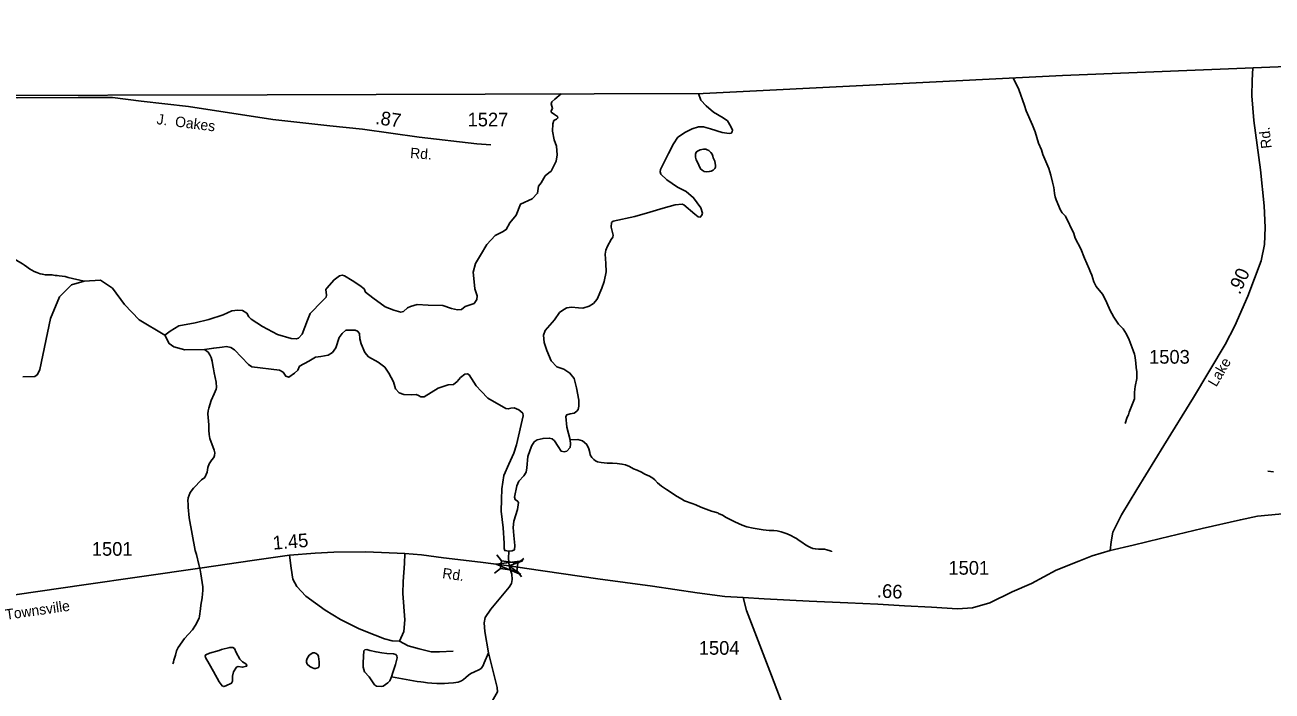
# Model space of a CAD drawing. Extents: x 2056842 to 2160602, y 826753 to 1016856.
# Drawn here: x 2137510 to 2148901, y 1010773 to 1016856 of the extents above; entities that cross this region are included whole.
import ezdxf

# ---------------------------------------------------------------- set-up
doc = ezdxf.new("R2010")
doc.units = 0
for name, color, linetype in [('Exist Boundary Political CountyLine', 7, 'Continuous'), ('Exist Hydrographic Creek Single Shore', 7, 'Continuous'), ('Exist Hydrographic Lake Shore', 7, 'Continuous'), ('Exist Hydrographic Misc Water Feature', 7, 'Continuous'), ('Exist Road Non-System Type 51', 7, 'Continuous'), ('Exist Road Secondary Mileage Hundredths English Label', 7, 'Continuous'), ('Exist Road Secondary Structure Standard Bridge Attributed CELL', 7, 'Continuous'), ('Exist Road Secondary Structure Standard Bridge CELL', 7, 'Continuous'), ('Exist Road Secondary Type 51 Attributed', 7, 'Continuous'), ('Exist Road Secondary Type 51 Label', 7, 'Continuous'), ('Exist Road Secondary Type 51 Number Label', 7, 'Continuous')]:
    doc.layers.add(name, color=color, linetype=linetype)

msp = doc.modelspace()

# ---------------------------------------------------------------- linework, layer by layer
at = {"layer": 'Exist Boundary Political CountyLine'}
msp.add_lwpolyline([(2159563, 1016856), (2157265, 1016811), (2152444, 1016614), (2146988, 1016396), (2143704, 1016230), (2139721, 1016219), (2130979, 1016201)], dxfattribs=at)
at = {"layer": 'Exist Hydrographic Creek Single Shore'}
for points in [[(2141743, 1011123), (2141710, 1011318), (2141704, 1011395), (2141715, 1011446), (2141766, 1011521), (2141932, 1011721), (2141953, 1011755), (2141960, 1011792), (2141958, 1011842), (2141934, 1011916), (2141926, 1011984), (2141930, 1012051)], [(2141145, 1008513), (2141198, 1008915), (2141214, 1009047), (2141235, 1009184), (2141339, 1009515), (2141569, 1010217), (2141635, 1010460), (2141717, 1010575), (2141825, 1010767), (2141824, 1010805), (2141743, 1011123)]]:
    msp.add_lwpolyline(points, dxfattribs=at)
at = {"layer": 'Exist Hydrographic Lake Shore'}
for points in [[(2141613, 1014509), (2141604, 1014599), (2141624, 1014677), (2141670, 1014754), (2141729, 1014851), (2141804, 1014935), (2141873, 1014966), (2141906, 1014987), (2141939, 1015048), (2141996, 1015120), (2142035, 1015219), (2142142, 1015269), (2142193, 1015319), (2142201, 1015383), (2142224, 1015414), (2142261, 1015478), (2142296, 1015506), (2142316, 1015522), (2142362, 1015612), (2142372, 1015670), (2142365, 1015749), (2142343, 1015808), (2142330, 1015885), (2142333, 1015953), (2142342, 1015983), (2142365, 1015996), (2142378, 1016007), (2142373, 1016021), (2142347, 1016039), (2142315, 1016060), (2142316, 1016068), (2142321, 1016078), (2142330, 1016092), (2142316, 1016136), (2142324, 1016155), (2142350, 1016179), (2142409, 1016227)], [(2142491, 1013069), (2142459, 1013182), (2142449, 1013282), (2142459, 1013296), (2142490, 1013305), (2142527, 1013312), (2142551, 1013330), (2142562, 1013346), (2142568, 1013374), (2142568, 1013429), (2142547, 1013541), (2142526, 1013628), (2142488, 1013677), (2142431, 1013712), (2142369, 1013734), (2142316, 1013790), (2142276, 1013884), (2142253, 1013955), (2142247, 1014022), (2142262, 1014067), (2142347, 1014163), (2142393, 1014231), (2142432, 1014259), (2142459, 1014274), (2142501, 1014280), (2142566, 1014274), (2142607, 1014271), (2142663, 1014289), (2142702, 1014313), (2142738, 1014353), (2142778, 1014452), (2142800, 1014513), (2142818, 1014603), (2142817, 1014677), (2142809, 1014763), (2142816, 1014799), (2142832, 1014835), (2142866, 1014897), (2142880, 1014918), (2142882, 1014936), (2142866, 1015010), (2142869, 1015052), (2142883, 1015063), (2143081, 1015107), (2143217, 1015147), (2143340, 1015182), (2143450, 1015215), (2143512, 1015220), (2143528, 1015213), (2143630, 1015127), (2143658, 1015104), (2143678, 1015101), (2143692, 1015118), (2143698, 1015137), (2143685, 1015186), (2143617, 1015278), (2143549, 1015336), (2143470, 1015374), (2143373, 1015443), (2143318, 1015493), (2143311, 1015516), (2143314, 1015535), (2143387, 1015683), (2143435, 1015772), (2143474, 1015831), (2143543, 1015876), (2143605, 1015908), (2143662, 1015925), (2143708, 1015926), (2143771, 1015909), (2143877, 1015874), (2143941, 1015865), (2143961, 1015869), (2143969, 1015880), (2143972, 1015896), (2143958, 1015930), (2143927, 1015981), (2143889, 1016009), (2143798, 1016060), (2143732, 1016117), (2143685, 1016168), (2143663, 1016230)], [(2138788, 1014022), (2138836, 1014061), (2138915, 1014109), (2139065, 1014137), (2139189, 1014165), (2139320, 1014210), (2139400, 1014245), (2139453, 1014253), (2139498, 1014250), (2139537, 1014224), (2139554, 1014191), (2139576, 1014169), (2139679, 1014102), (2139818, 1014028), (2139943, 1013993), (2139986, 1013991), (2140010, 1013996), (2140042, 1014032), (2140090, 1014159), (2140115, 1014221), (2140224, 1014333), (2140260, 1014370), (2140263, 1014389), (2140258, 1014440), (2140266, 1014454), (2140333, 1014530), (2140382, 1014565), (2140408, 1014572), (2140429, 1014565), (2140500, 1014523), (2140570, 1014478), (2140607, 1014446), (2140621, 1014415), (2140689, 1014365), (2140799, 1014281), (2140878, 1014253), (2140944, 1014234), (2140968, 1014240), (2141005, 1014272), (2141032, 1014286), (2141091, 1014303), (2141193, 1014296), (2141328, 1014295), (2141406, 1014268), (2141460, 1014256), (2141496, 1014257), (2141532, 1014286), (2141613, 1014313), (2141636, 1014349), (2141642, 1014383), (2141619, 1014445), (2141613, 1014509)], [(2141487, 1013638), (2141459, 1013601), (2141424, 1013574), (2141377, 1013570), (2141283, 1013540), (2141219, 1013500), (2141155, 1013461), (2141125, 1013459), (2141105, 1013472), (2141082, 1013483), (2141040, 1013477), (2140971, 1013481), (2140927, 1013497), (2140895, 1013534), (2140876, 1013596), (2140833, 1013677), (2140796, 1013731), (2140737, 1013776), (2140649, 1013827), (2140613, 1013866), (2140580, 1013945), (2140570, 1013990), (2140565, 1014039), (2140548, 1014060), (2140525, 1014069), (2140489, 1014069), (2140442, 1014069), (2140406, 1014038), (2140380, 1014002), (2140349, 1013909), (2140319, 1013864), (2140281, 1013841), (2140213, 1013830), (2140165, 1013822), (2140103, 1013785), (2140019, 1013740), (2140002, 1013704), (2139972, 1013676), (2139920, 1013639), (2139892, 1013650), (2139867, 1013684), (2139835, 1013703), (2139581, 1013735), (2139551, 1013757), (2139424, 1013888), (2139391, 1013912), (2139350, 1013920), (2139310, 1013915), (2139234, 1013906), (2139149, 1013891)], [(2139149, 1013891), (2138970, 1013888), (2138870, 1013916), (2138828, 1013947), (2138788, 1014022)], [(2141930, 1012051), (2141893, 1012056), (2141886, 1012074), (2141887, 1012125), (2141878, 1012264), (2141861, 1012416), (2141864, 1012523), (2141867, 1012621), (2141885, 1012743), (2141929, 1012844), (2141975, 1012945), (2141999, 1013023), (2142062, 1013286), (2142058, 1013310), (2142022, 1013343), (2141977, 1013359), (2141948, 1013356), (2141925, 1013350), (2141903, 1013355), (2141737, 1013449), (2141676, 1013513), (2141630, 1013562), (2141567, 1013660), (2141552, 1013669), (2141528, 1013667), (2141487, 1013638)], [(2141930, 1012051), (2141960, 1012053), (2141981, 1012064), (2141986, 1012103), (2141976, 1012195), (2141968, 1012268), (2141975, 1012325), (2142010, 1012431), (2142019, 1012494), (2142009, 1012508), (2141988, 1012522), (2141983, 1012544), (2142002, 1012648), (2142021, 1012690), (2142066, 1012739), (2142087, 1012773), (2142094, 1012812), (2142104, 1012914), (2142137, 1013010), (2142160, 1013048), (2142190, 1013069), (2142242, 1013081), (2142299, 1013083), (2142327, 1013078), (2142348, 1013058), (2142381, 1013007), (2142409, 1012963), (2142434, 1012958), (2142461, 1012965), (2142490, 1012997), (2142494, 1013029), (2142491, 1013069)]]:
    msp.add_lwpolyline(points, dxfattribs=at)
at = {"layer": 'Exist Hydrographic Misc Water Feature'}
for points in [[(2146538, 1016373), (2146589, 1016267), (2146640, 1016120), (2146654, 1016072), (2146713, 1015942), (2146737, 1015880), (2146769, 1015776), (2146794, 1015716), (2146808, 1015674), (2146862, 1015545), (2146881, 1015483), (2146897, 1015419), (2146907, 1015371), (2146911, 1015347), (2146913, 1015317), (2146919, 1015287), (2146928, 1015259), (2146970, 1015165), (2146984, 1015139), (2147013, 1015111), (2147090, 1014951), (2147104, 1014909), (2147155, 1014812), (2147189, 1014726), (2147232, 1014628), (2147242, 1014600), (2147256, 1014570), (2147274, 1014510), (2147294, 1014468), (2147351, 1014397), (2147367, 1014371), (2147393, 1014319), (2147424, 1014249), (2147438, 1014221), (2147456, 1014189), (2147500, 1014124), (2147541, 1014082), (2147573, 1014032), (2147597, 1013982), (2147634, 1013882), (2147644, 1013850), (2147650, 1013819), (2147656, 1013768), (2147661, 1013729), (2147667, 1013689), (2147667, 1013665), (2147667, 1013627), (2147652, 1013555), (2147648, 1013531), (2147646, 1013500), (2147644, 1013467), (2147644, 1013456), (2147644, 1013443), (2147597, 1013320), (2147589, 1013296), (2147577, 1013274), (2147558, 1013216)], [(2143796, 1015643), (2143804, 1015625), (2143810, 1015611), (2143814, 1015591), (2143816, 1015575), (2143816, 1015557), (2143811, 1015545), (2143795, 1015531), (2143777, 1015521), (2143761, 1015517), (2143737, 1015515), (2143715, 1015519), (2143695, 1015529), (2143681, 1015541), (2143666, 1015575), (2143654, 1015603), (2143642, 1015625), (2143636, 1015649), (2143636, 1015675), (2143642, 1015693), (2143654, 1015703), (2143678, 1015715), (2143694, 1015719), (2143708, 1015721), (2143728, 1015721), (2143742, 1015715), (2143756, 1015709), (2143776, 1015691), (2143786, 1015677), (2143794, 1015657), (2143796, 1015643)], [(2137421, 1014715), (2137487, 1014674), (2137507, 1014662), (2137527, 1014646), (2137551, 1014628), (2137573, 1014616), (2137595, 1014606), (2137619, 1014596), (2137649, 1014584), (2137669, 1014580), (2137695, 1014575), (2137715, 1014573), (2137741, 1014573), (2137757, 1014573), (2137771, 1014571), (2137785, 1014569), (2137803, 1014567), (2137823, 1014565), (2137851, 1014561), (2137877, 1014559), (2137906, 1014551), (2138050, 1014517)], [(2137646, 1013709), (2137743, 1014176), (2137826, 1014374), (2137934, 1014484), (2138050, 1014517), (2138200, 1014527), (2138309, 1014453), (2138418, 1014303), (2138552, 1014162), (2138788, 1014022)], [(2138861, 1011022), (2138867, 1011036), (2138867, 1011040), (2138871, 1011056), (2138884, 1011100), (2138894, 1011142), (2138908, 1011170), (2138968, 1011254), (2139041, 1011333), (2139069, 1011375), (2139101, 1011439), (2139105, 1011457), (2139114, 1011525), (2139116, 1011559), (2139128, 1011625), (2139132, 1011661), (2139134, 1011693), (2139134, 1011725), (2139116, 1011843), (2139110, 1011879), (2139099, 1011930), (2139077, 1012019), (2139066, 1012057), (2139009, 1012354), (2139007, 1012388), (2139003, 1012420), (2139000, 1012452), (2139000, 1012480), (2138998, 1012512), (2139002, 1012538), (2139018, 1012587), (2139050, 1012627), (2139123, 1012701), (2139153, 1012725), (2139175, 1012771), (2139179, 1012815), (2139193, 1012849), (2139217, 1012885), (2139236, 1012905), (2139242, 1012923), (2139244, 1012949), (2139238, 1012972), (2139200, 1013081), (2139194, 1013115), (2139191, 1013155), (2139189, 1013205), (2139185, 1013239), (2139181, 1013305), (2139183, 1013333), (2139188, 1013357), (2139212, 1013427), (2139238, 1013489), (2139258, 1013529), (2139260, 1013546), (2139255, 1013593), (2139239, 1013679), (2139231, 1013715), (2139227, 1013745), (2139219, 1013785), (2139210, 1013819), (2139200, 1013843), (2139182, 1013867), (2139149, 1013891)], [(2137490, 1013642), (2137599, 1013647), (2137626, 1013663), (2137646, 1013709)], [(2142491, 1013069), (2142561, 1013071), (2142603, 1013058), (2142641, 1013024), (2142659, 1012984), (2142669, 1012952), (2142674, 1012931), (2142688, 1012905), (2142706, 1012887), (2142722, 1012877), (2142740, 1012867), (2142774, 1012861), (2142828, 1012855), (2142876, 1012853), (2142920, 1012850), (2142962, 1012846), (2142994, 1012838), (2143032, 1012824), (2143067, 1012804), (2143101, 1012790), (2143143, 1012771), (2143173, 1012755), (2143215, 1012735), (2143245, 1012717), (2143263, 1012701), (2143289, 1012675), (2143325, 1012645), (2143369, 1012614), (2143403, 1012592), (2143452, 1012560), (2143510, 1012526), (2143534, 1012512), (2143604, 1012487), (2143638, 1012473), (2143684, 1012453), (2143732, 1012435), (2143782, 1012417), (2143838, 1012400), (2143846, 1012396)], [(2148862, 1012781), (2148914, 1012776)], [(2143846, 1012396), (2143880, 1012380), (2143916, 1012358), (2143959, 1012338), (2143993, 1012320), (2144027, 1012303), (2144061, 1012289), (2144103, 1012273), (2144161, 1012261), (2144253, 1012245), (2144307, 1012240), (2144349, 1012240), (2144381, 1012236), (2144417, 1012228), (2144445, 1012218), (2144471, 1012208), (2144507, 1012195), (2144539, 1012177), (2144557, 1012167), (2144583, 1012149), (2144607, 1012133), (2144641, 1012109), (2144666, 1012093), (2144686, 1012083), (2144708, 1012076), (2144730, 1012072), (2144758, 1012070), (2144790, 1012070), (2144814, 1012068), (2144834, 1012064), (2144864, 1012054), (2144876, 1012050), (2144878, 1012046)], [(2139284, 1011144), (2139197, 1011118), (2139161, 1011104), (2139157, 1011094), (2139158, 1011081), (2139193, 1011023), (2139232, 1010952), (2139284, 1010858), (2139311, 1010821), (2139325, 1010815), (2139344, 1010820), (2139397, 1010846), (2139407, 1010864), (2139405, 1010909), (2139416, 1010949), (2139443, 1010993), (2139457, 1010999), (2139496, 1010991), (2139534, 1011000), (2139538, 1011011), (2139528, 1011022), (2139497, 1011041), (2139474, 1011066), (2139439, 1011125), (2139424, 1011161), (2139408, 1011170), (2139380, 1011172), (2139304, 1011152), (2139284, 1011144)], [(2140113, 1010998), (2140136, 1010986), (2140152, 1010980), (2140165, 1010979), (2140186, 1010984), (2140193, 1010993), (2140198, 1011006), (2140198, 1011040), (2140190, 1011090), (2140184, 1011105), (2140170, 1011115), (2140155, 1011122), (2140140, 1011122), (2140106, 1011100), (2140087, 1011071), (2140083, 1011053), (2140083, 1011036), (2140089, 1011019), (2140113, 1010998)], [(2140871, 1010942), (2140859, 1010904), (2140842, 1010868), (2140826, 1010848), (2140783, 1010817), (2140763, 1010814), (2140721, 1010819), (2140704, 1010831), (2140653, 1010902), (2140611, 1010949), (2140599, 1010993), (2140599, 1011035), (2140606, 1011140), (2140615, 1011150), (2140632, 1011152), (2140661, 1011145), (2140717, 1011131), (2140770, 1011121), (2140815, 1011115), (2140875, 1011114), (2140897, 1011106), (2140907, 1011095), (2140909, 1011077), (2140896, 1011015), (2140871, 1010942)], [(2141743, 1011123), (2141704, 1011030), (2141695, 1011006), (2141677, 1010980), (2141657, 1010968), (2141615, 1010948), (2141583, 1010934), (2141561, 1010920), (2141537, 1010896), (2141517, 1010878), (2141497, 1010868), (2141467, 1010855), (2141425, 1010849), (2141379, 1010845), (2141341, 1010841), (2141307, 1010841), (2141271, 1010843), (2141225, 1010844), (2141187, 1010850), (2141151, 1010854), (2141125, 1010858), (2141093, 1010862), (2140859, 1010904)]]:
    msp.add_lwpolyline(points, dxfattribs=at)
at = {"layer": 'Exist Road Non-System Type 51'}
for points in [[(2140931, 1011230), (2140971, 1011318), (2140980, 1011425), (2140963, 1011665), (2140965, 1011774), (2140976, 1011937), (2140979, 1012031)], [(2139927, 1012014), (2139942, 1011895), (2139956, 1011795), (2139992, 1011727), (2140076, 1011641), (2140251, 1011513), (2140393, 1011428), (2140563, 1011342), (2140708, 1011283), (2140795, 1011249), (2140864, 1011231), (2140931, 1011230)], [(2140931, 1011230), (2141010, 1011186), (2141111, 1011159), (2141220, 1011133), (2141295, 1011132), (2141421, 1011139)]]:
    msp.add_lwpolyline(points, dxfattribs=at)
at = {"layer": 'Exist Road Secondary Structure Standard Bridge Attributed CELL'}
msp.add_lwpolyline([(2142038, 1011838), (2141814, 1011933), (2142056, 1011963), (2141934, 1011916)], close=True, dxfattribs=at)
at = {"layer": 'Exist Road Secondary Structure Standard Bridge CELL'}
for p, q in [((2141821, 1012016), (2141863, 1011962)), ((2142013, 1011942), (2142068, 1011984)), ((2141799, 1011850), (2141854, 1011892)), ((2142004, 1011873), (2142046, 1011818))]:
    msp.add_line(p, q, dxfattribs=at)
msp.add_lwpolyline([(2141863, 1011962), (2142013, 1011942), (2142004, 1011872), (2141854, 1011892)], close=True, dxfattribs=at)
at = {"layer": 'Exist Road Secondary Type 51 Attributed'}
for points in [[(2147424, 1012056), (2147432, 1012137), (2147448, 1012225), (2147527, 1012382), (2147665, 1012613), (2147914, 1013016), (2148184, 1013455), (2148474, 1013939), (2148560, 1014109), (2148680, 1014379), (2148802, 1014702), (2148831, 1014852), (2148838, 1015006), (2148829, 1015205), (2148797, 1015534), (2148736, 1015985), (2148718, 1016209), (2148720, 1016350), (2148725, 1016465)], [(2137200, 1016214), (2137439, 1016192), (2137996, 1016195), (2138309, 1016193), (2138570, 1016159), (2139003, 1016111), (2139773, 1015992), (2140295, 1015935), (2140593, 1015905), (2141110, 1015832), (2141637, 1015771), (2141765, 1015760)], [(2147424, 1012056), (2147633, 1012106), (2147883, 1012168), (2148264, 1012259), (2148612, 1012338), (2148767, 1012369), (2149062, 1012397)], [(2136467, 1011516), (2136758, 1011547), (2137109, 1011604), (2137438, 1011654), (2138047, 1011744), (2138555, 1011816), (2139130, 1011899), (2139586, 1011965), (2139927, 1012014), (2140162, 1012033), (2140331, 1012043), (2140625, 1012044), (2140979, 1012031), (2141133, 1012018), (2141333, 1011991), (2141670, 1011950), (2141934, 1011916)], [(2144070, 1011627), (2144263, 1011616), (2144672, 1011593), (2145027, 1011579), (2145299, 1011566), (2145544, 1011552), (2145789, 1011540), (2146027, 1011525), (2146165, 1011534), (2146324, 1011580), (2146526, 1011680), (2146703, 1011757), (2146929, 1011876), (2147135, 1011960), (2147259, 1012008), (2147424, 1012056)], [(2141934, 1011916), (2142094, 1011894), (2142744, 1011799), (2143241, 1011731), (2143650, 1011669), (2143904, 1011637), (2144070, 1011627)], [(2144604, 1010197), (2144328, 1010917), (2144222, 1011192), (2144101, 1011510), (2144070, 1011627)]]:
    msp.add_lwpolyline(points, dxfattribs=at)

# ---------------------------------------------------------------- texts
at = {"layer": 'Exist Road Secondary Mileage Hundredths English Label'}
for s, rotation, p in [('.87', 352.004, (2140706, 1015952)), ('.90', 65.6785, (2148606, 1014387)), ('1.45', 4.6763, (2139778, 1012064)), ('.66', 356.9426, (2145290, 1011629))]:
    msp.add_text(s, height=125, rotation=rotation, dxfattribs=at).set_placement(p)
at = {"layer": 'Exist Road Secondary Type 51 Label'}
for s, rotation, p in [('J.  Oakes', 352.7798, (2138709, 1015951)), ('Rd.', 96.0387, (2148898, 1015732)), ('Rd.', 355.7178, (2141026, 1015641)), ('Lake', 59.4733, (2148391, 1013545)), ('Rd.', 352.0978, (2141318, 1011805)), ('Townsville', 8.1364, (2137338, 1011424))]:
    msp.add_text(s, height=95, rotation=rotation, dxfattribs=at).set_placement(p)
at = {"layer": 'Exist Road Secondary Type 51 Number Label'}
for s, p in [('1527', (2141553, 1015930)), ('1503', (2147778, 1013763)), ('1501', (2138121, 1012009)), ('1501', (2145945, 1011836)), ('1504', (2143665, 1011105))]:
    msp.add_text(s, height=125, dxfattribs=at).set_placement(p)

doc.saveas('drawing.dxf')
